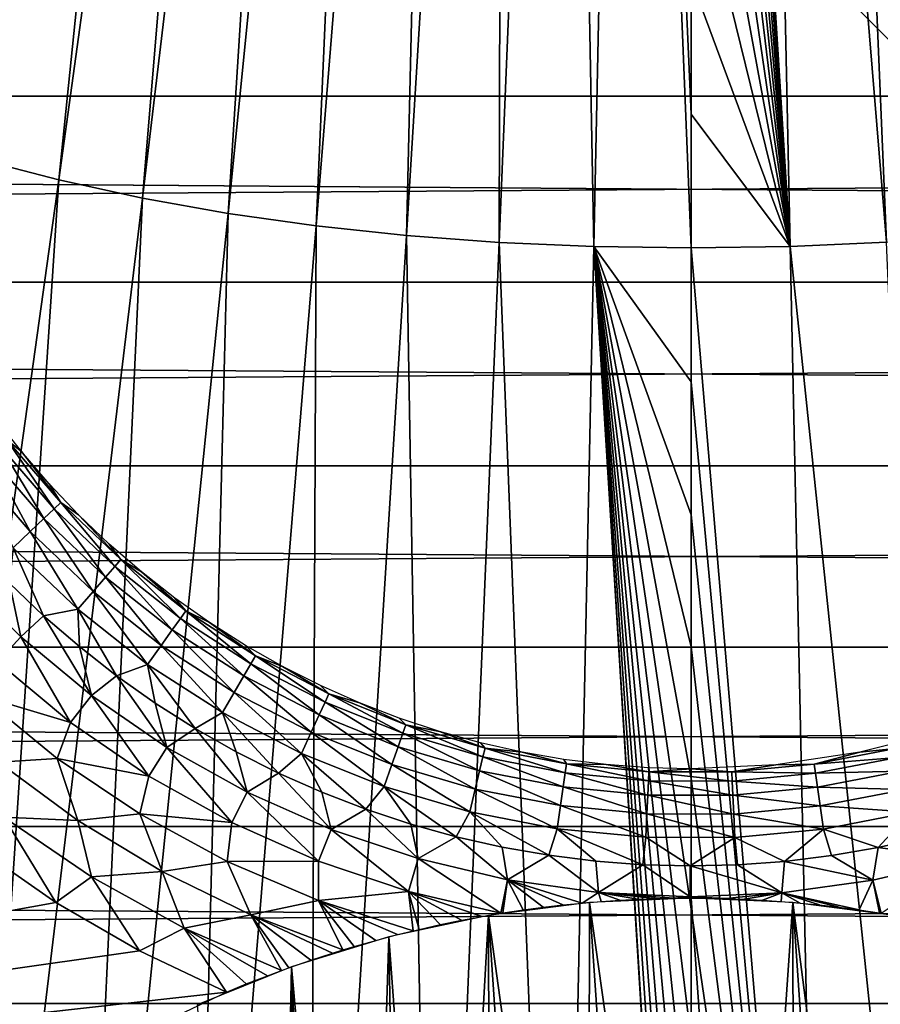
# Model space of a CAD drawing. Header units: millimetres. Extents: x -300 to 300, y -500 to 500.
# Tile 434 of 656: x -8 to 2, y -69 to -56. Entities that reach past the tile are written whole.
import ezdxf

# ---------------------------------------------------------------- set-up
doc = ezdxf.new("R2010")
doc.units = ezdxf.units.MM
doc.header["$LTSCALE"] = 81.481481
for name, color, linetype in [('19', 7, 'CONTINUOUS'), ('20', 7, 'CONTINUOUS'), ('34', 7, 'CONTINUOUS'), ('49', 7, 'CONTINUOUS'), ('5', 7, 'CONTINUOUS'), ('50', 7, 'CONTINUOUS'), ('6', 7, 'CONTINUOUS'), ('63', 7, 'CONTINUOUS'), ('79', 7, 'CONTINUOUS')]:
    doc.layers.add(name, color=color, linetype=linetype)

msp = doc.modelspace()

# ---------------------------------------------------------------- linework, layer by layer
at = {"layer": '19', "color": 7, "linetype": 'CONTINUOUS'}
for points in [[(0.821, -39.449, 77.053), (2.456, -59.265, 77.101), (1.621, -39.414, 77.052), (0.821, -39.449, 77.053)], [(1.621, -39.414, 77.052), (3.639, -59.176, 77.099), (2.402, -39.354, 77.052), (1.621, -39.414, 77.052)], [(2.456, -59.265, 77.101), (3.639, -59.176, 77.099), (1.621, -39.414, 77.052), (2.456, -59.265, 77.101)], [(0, -39.462, 77.053), (1.243, -59.319, 77.101), (0.821, -39.449, 77.053), (0, -39.462, 77.053)], [(0, -40.283, 77.054), (1.243, -59.319, 77.101), (0, -39.462, 77.053), (0, -40.283, 77.054)], [(1.243, -59.319, 77.101), (2.456, -59.265, 77.101), (0.821, -39.449, 77.053), (1.243, -59.319, 77.101)], [(0, -42.066, 77.059), (1.243, -59.319, 77.101), (0, -40.283, 77.054), (0, -42.066, 77.059)], [(0, -43.838, 77.063), (1.243, -59.319, 77.101), (0, -42.066, 77.059), (0, -43.838, 77.063)], [(0, -45.599, 77.067), (1.243, -59.319, 77.101), (0, -43.838, 77.063), (0, -45.599, 77.067)], [(0, -47.351, 77.071), (1.243, -59.319, 77.101), (0, -45.599, 77.067), (0, -47.351, 77.071)], [(0, -49.092, 77.075), (1.243, -59.319, 77.101), (0, -47.351, 77.071), (0, -49.092, 77.075)], [(0, -50.824, 77.08), (1.243, -59.319, 77.101), (0, -49.092, 77.075), (0, -50.824, 77.08)], [(0, -52.547, 77.084), (1.243, -59.319, 77.101), (0, -50.824, 77.08), (0, -52.547, 77.084)], [(0, -54.26, 77.088), (1.243, -59.319, 77.101), (0, -52.547, 77.084), (0, -54.26, 77.088)], [(0, -55.963, 77.093), (1.243, -59.319, 77.101), (0, -54.26, 77.088), (0, -55.963, 77.093)], [(0, -57.658, 77.097), (1.243, -59.319, 77.101), (0, -55.963, 77.093), (0, -57.658, 77.097)], [(0, -59.337, 77.102), (1.243, -59.319, 77.101), (0, -57.658, 77.097), (0, -59.337, 77.102)], [(0, -59.337, 77.102), (1.667, -79.002, 77.153), (1.243, -59.319, 77.101), (0, -59.337, 77.102)], [(0, -61.02, 77.106), (1.667, -79.002, 77.153), (0, -59.337, 77.102), (0, -61.02, 77.106)], [(1.243, -59.319, 77.101), (3.294, -78.931, 77.152), (2.456, -59.265, 77.101), (1.243, -59.319, 77.101)], [(1.667, -79.002, 77.153), (3.294, -78.931, 77.152), (1.243, -59.319, 77.101), (1.667, -79.002, 77.153)], [(0, -62.688, 77.111), (1.667, -79.002, 77.153), (0, -61.02, 77.106), (0, -62.688, 77.111)], [(0, -64.347, 77.115), (1.667, -79.002, 77.153), (0, -62.688, 77.111), (0, -64.347, 77.115)], [(0, -65.998, 77.119), (1.667, -79.002, 77.153), (0, -64.347, 77.115), (0, -65.998, 77.119)], [(0, -67.641, 77.124), (1.667, -79.002, 77.153), (0, -65.998, 77.119), (0, -67.641, 77.124)], [(0, -69.275, 77.128), (1.667, -79.002, 77.153), (0, -67.641, 77.124), (0, -69.275, 77.128)]]:
    msp.add_3dface(points, dxfattribs=at)
at = {"layer": '20', "color": 7, "linetype": 'CONTINUOUS'}
for points in [[(-7.832, -38.043, 77.04), (-8.435, -37.77, 77.038), (-11.865, -57.209, 77.075), (-7.832, -38.043, 77.04)], [(-10.925, -57.583, 77.079), (-7.832, -38.043, 77.04), (-11.865, -57.209, 77.075), (-10.925, -57.583, 77.079)], [(-7.211, -38.292, 77.042), (-7.832, -38.043, 77.04), (-10.925, -57.583, 77.079), (-7.211, -38.292, 77.042)], [(-9.958, -57.92, 77.083), (-7.211, -38.292, 77.042), (-10.925, -57.583, 77.079), (-9.958, -57.92, 77.083)], [(-6.573, -38.517, 77.044), (-7.211, -38.292, 77.042), (-9.958, -57.92, 77.083), (-6.573, -38.517, 77.044)], [(-8.963, -58.22, 77.087), (-6.573, -38.517, 77.044), (-9.958, -57.92, 77.083), (-8.963, -58.22, 77.087)], [(-5.917, -38.717, 77.046), (-6.573, -38.517, 77.044), (-8.963, -58.22, 77.087), (-5.917, -38.717, 77.046)], [(-7.941, -58.484, 77.09), (-5.917, -38.717, 77.046), (-8.963, -58.22, 77.087), (-7.941, -58.484, 77.09)], [(-5.242, -38.893, 77.047), (-5.917, -38.717, 77.046), (-7.941, -58.484, 77.09), (-5.242, -38.893, 77.047)], [(-6.892, -58.712, 77.093), (-5.242, -38.893, 77.047), (-7.941, -58.484, 77.09), (-6.892, -58.712, 77.093)], [(-4.55, -39.045, 77.049), (-5.242, -38.893, 77.047), (-6.892, -58.712, 77.093), (-4.55, -39.045, 77.049)], [(-5.814, -58.904, 77.096), (-4.55, -39.045, 77.049), (-6.892, -58.712, 77.093), (-5.814, -58.904, 77.096)], [(-3.839, -39.173, 77.05), (-4.55, -39.045, 77.049), (-5.814, -58.904, 77.096), (-3.839, -39.173, 77.05)], [(-4.709, -59.06, 77.098), (-3.839, -39.173, 77.05), (-5.814, -58.904, 77.096), (-4.709, -59.06, 77.098)], [(-3.109, -39.277, 77.051), (-3.839, -39.173, 77.05), (-4.709, -59.06, 77.098), (-3.109, -39.277, 77.051)], [(-3.575, -59.182, 77.099), (-3.109, -39.277, 77.051), (-4.709, -59.06, 77.098), (-3.575, -59.182, 77.099)], [(-2.36, -39.358, 77.052), (-3.109, -39.277, 77.051), (-3.575, -59.182, 77.099), (-2.36, -39.358, 77.052)], [(-2.412, -59.268, 77.101), (-2.36, -39.358, 77.052), (-3.575, -59.182, 77.099), (-2.412, -59.268, 77.101)], [(-1.593, -39.415, 77.052), (-2.36, -39.358, 77.052), (-2.412, -59.268, 77.101), (-1.593, -39.415, 77.052)], [(-1.221, -59.319, 77.101), (-1.593, -39.415, 77.052), (-2.412, -59.268, 77.101), (-1.221, -59.319, 77.101)], [(-0.806, -39.45, 77.053), (-1.593, -39.415, 77.052), (-1.221, -59.319, 77.101), (-0.806, -39.45, 77.053)], [(0, -59.337, 77.102), (-0.806, -39.45, 77.053), (-1.221, -59.319, 77.101), (0, -59.337, 77.102)], [(0, -59.337, 77.102), (0, -57.658, 77.097), (-0.806, -39.45, 77.053), (0, -59.337, 77.102)], [(0, -57.658, 77.097), (0, -55.963, 77.093), (-0.806, -39.45, 77.053), (0, -57.658, 77.097)], [(-7.941, -58.484, 77.09), (-8.963, -58.22, 77.087), (-10.654, -77.894, 77.134), (-7.941, -58.484, 77.09)], [(-9.245, -78.196, 77.139), (-7.941, -58.484, 77.09), (-10.654, -77.894, 77.134), (-9.245, -78.196, 77.139)], [(-6.892, -58.712, 77.093), (-7.941, -58.484, 77.09), (-9.245, -78.196, 77.139), (-6.892, -58.712, 77.093)], [(-7.8, -78.451, 77.143), (-6.892, -58.712, 77.093), (-9.245, -78.196, 77.139), (-7.8, -78.451, 77.143)], [(-5.814, -58.904, 77.096), (-6.892, -58.712, 77.093), (-7.8, -78.451, 77.143), (-5.814, -58.904, 77.096)], [(-6.316, -78.659, 77.147), (-5.814, -58.904, 77.096), (-7.8, -78.451, 77.143), (-6.316, -78.659, 77.147)], [(-4.709, -59.06, 77.098), (-5.814, -58.904, 77.096), (-6.316, -78.659, 77.147), (-4.709, -59.06, 77.098)], [(-4.795, -78.82, 77.15), (-4.709, -59.06, 77.098), (-6.316, -78.659, 77.147), (-4.795, -78.82, 77.15)], [(-3.575, -59.182, 77.099), (-4.709, -59.06, 77.098), (-4.795, -78.82, 77.15), (-3.575, -59.182, 77.099)], [(-3.236, -78.935, 77.152), (-3.575, -59.182, 77.099), (-4.795, -78.82, 77.15), (-3.236, -78.935, 77.152)], [(-2.412, -59.268, 77.101), (-3.575, -59.182, 77.099), (-3.236, -78.935, 77.152), (-2.412, -59.268, 77.101)], [(-1.637, -79.003, 77.153), (-2.412, -59.268, 77.101), (-3.236, -78.935, 77.152), (-1.637, -79.003, 77.153)], [(-1.221, -59.319, 77.101), (-2.412, -59.268, 77.101), (-1.637, -79.003, 77.153), (-1.221, -59.319, 77.101)], [(0, -79.026, 77.154), (-1.221, -59.319, 77.101), (-1.637, -79.003, 77.153), (0, -79.026, 77.154)], [(0, -79.026, 77.154), (0, -78.917, 77.154), (-1.221, -59.319, 77.101), (0, -79.026, 77.154)], [(0, -78.917, 77.154), (0, -77.329, 77.149), (-1.221, -59.319, 77.101), (0, -78.917, 77.154)], [(0, -77.329, 77.149), (0, -75.734, 77.145), (-1.221, -59.319, 77.101), (0, -77.329, 77.149)], [(0, -75.734, 77.145), (0, -74.131, 77.141), (-1.221, -59.319, 77.101), (0, -75.734, 77.145)], [(0, -74.131, 77.141), (0, -72.52, 77.137), (-1.221, -59.319, 77.101), (0, -74.131, 77.141)], [(0, -72.52, 77.137), (0, -70.902, 77.132), (-1.221, -59.319, 77.101), (0, -72.52, 77.137)], [(0, -70.902, 77.132), (0, -69.275, 77.128), (-1.221, -59.319, 77.101), (0, -70.902, 77.132)], [(0, -69.275, 77.128), (0, -67.641, 77.124), (-1.221, -59.319, 77.101), (0, -69.275, 77.128)], [(0, -67.641, 77.124), (0, -65.998, 77.119), (-1.221, -59.319, 77.101), (0, -67.641, 77.124)], [(0, -65.998, 77.119), (0, -64.347, 77.115), (-1.221, -59.319, 77.101), (0, -65.998, 77.119)], [(0, -64.347, 77.115), (0, -62.688, 77.111), (-1.221, -59.319, 77.101), (0, -64.347, 77.115)], [(0, -62.688, 77.111), (0, -61.02, 77.106), (-1.221, -59.319, 77.101), (0, -62.688, 77.111)], [(0, -61.02, 77.106), (0, -59.337, 77.102), (-1.221, -59.319, 77.101), (0, -61.02, 77.106)]]:
    msp.add_3dface(points, dxfattribs=at)
at = {"layer": '34', "color": 7, "linetype": 'CONTINUOUS'}
for points in [[(54.5, 0, 501.493), (54.5, -108.5, 501.493), (-54.5, 0, 501.493), (54.5, 0, 501.493)], [(-54.5, 0, 501.493), (54.5, -108.5, 501.493), (-54.5, -108.5, 501.493), (-54.5, 0, 501.493)]]:
    msp.add_3dface(points, dxfattribs=at)
at = {"layer": '49', "color": 7, "linetype": 'CONTINUOUS'}
for points in [[(-9.235, -63.403, 545.2), (-8.711, -64.534, 545.479), (-8.42, -64.219, 545.2), (-9.235, -63.403, 545.2)], [(-9.235, -63.403, 545.2), (-8.42, -64.219, 545.2), (-8.562, -63.546, 544.87), (-9.235, -63.403, 545.2)], [(-8.562, -63.546, 544.87), (-8.42, -64.219, 545.2), (-8.132, -63.956, 544.87), (-8.562, -63.546, 544.87)], [(-8.42, -64.219, 545.2), (-7.533, -64.956, 545.2), (-8.132, -63.956, 544.87), (-8.42, -64.219, 545.2)], [(-8.132, -63.956, 544.87), (-7.533, -64.956, 545.2), (-7.683, -64.344, 544.87), (-8.132, -63.956, 544.87)], [(-8.711, -64.534, 545.479), (-7.794, -65.297, 545.479), (-8.42, -64.219, 545.2), (-8.711, -64.534, 545.479)], [(-8.42, -64.219, 545.2), (-7.794, -65.297, 545.479), (-7.533, -64.956, 545.2), (-8.42, -64.219, 545.2)], [(-7.683, -64.344, 544.87), (-7.533, -64.956, 545.2), (-7.215, -64.71, 544.87), (-7.683, -64.344, 544.87)], [(-7.794, -65.297, 545.479), (-8.711, -64.534, 545.479), (-8.93, -64.958, 545.701), (-7.794, -65.297, 545.479)], [(-7.533, -64.956, 545.2), (-6.583, -65.609, 545.2), (-7.215, -64.71, 544.87), (-7.533, -64.956, 545.2)], [(-7.215, -64.71, 544.87), (-6.583, -65.609, 545.2), (-6.73, -65.052, 544.87), (-7.215, -64.71, 544.87)], [(-7.794, -65.297, 545.479), (-8.93, -64.958, 545.701), (-7.963, -65.748, 545.701), (-7.794, -65.297, 545.479)], [(-8.93, -64.958, 545.701), (-8.7, -65.793, 545.862), (-7.963, -65.748, 545.701), (-8.93, -64.958, 545.701)], [(-7.794, -65.297, 545.479), (-6.811, -65.972, 545.479), (-7.533, -64.956, 545.2), (-7.794, -65.297, 545.479)], [(-7.533, -64.956, 545.2), (-6.811, -65.972, 545.479), (-6.583, -65.609, 545.2), (-7.533, -64.956, 545.2)], [(-6.73, -65.052, 544.87), (-6.583, -65.609, 545.2), (-6.229, -65.37, 544.87), (-6.73, -65.052, 544.87)], [(-6.811, -65.972, 545.479), (-7.794, -65.297, 545.479), (-7.963, -65.748, 545.701), (-6.811, -65.972, 545.479)], [(-6.583, -65.609, 545.2), (-5.576, -66.171, 545.2), (-6.229, -65.37, 544.87), (-6.583, -65.609, 545.2)], [(-6.229, -65.37, 544.87), (-5.576, -66.171, 545.2), (-5.712, -65.663, 544.87), (-6.229, -65.37, 544.87)], [(-6.811, -65.972, 545.479), (-5.77, -66.554, 545.479), (-6.583, -65.609, 545.2), (-6.811, -65.972, 545.479)], [(-6.583, -65.609, 545.2), (-5.77, -66.554, 545.479), (-5.576, -66.171, 545.2), (-6.583, -65.609, 545.2)], [(-8.7, -65.793, 545.862), (-7.702, -66.526, 545.862), (-7.963, -65.748, 545.701), (-8.7, -65.793, 545.862)], [(-6.811, -65.972, 545.479), (-7.963, -65.748, 545.701), (-6.925, -66.444, 545.701), (-6.811, -65.972, 545.479)], [(-7.963, -65.748, 545.701), (-7.702, -66.526, 545.862), (-6.925, -66.444, 545.701), (-7.963, -65.748, 545.701)], [(-5.712, -65.663, 544.87), (-5.576, -66.171, 545.2), (-5.182, -65.931, 544.87), (-5.712, -65.663, 544.87)], [(-8.7, -65.793, 545.862), (-8.631, -66.483, 545.96), (-7.702, -66.526, 545.862), (-8.7, -65.793, 545.862)], [(-5.77, -66.554, 545.479), (-6.811, -65.972, 545.479), (-6.925, -66.444, 545.701), (-5.77, -66.554, 545.479)], [(-5.576, -66.171, 545.2), (-4.521, -66.638, 545.2), (-5.182, -65.931, 544.87), (-5.576, -66.171, 545.2)], [(-5.182, -65.931, 544.87), (-4.521, -66.638, 545.2), (-4.64, -66.172, 544.87), (-5.182, -65.931, 544.87)], [(-5.77, -66.554, 545.479), (-4.679, -67.037, 545.479), (-5.576, -66.171, 545.2), (-5.77, -66.554, 545.479)], [(-5.576, -66.171, 545.2), (-4.679, -67.037, 545.479), (-4.521, -66.638, 545.2), (-5.576, -66.171, 545.2)], [(-4.64, -66.172, 544.87), (-4.521, -66.638, 545.2), (-4.086, -66.386, 544.87), (-4.64, -66.172, 544.87)], [(-8.972, -66.865, 545.993), (-7.977, -67.555, 545.993), (-8.631, -66.483, 545.96), (-8.972, -66.865, 545.993)], [(-8.631, -66.483, 545.96), (-7.977, -67.555, 545.993), (-7.53, -67.233, 545.96), (-8.631, -66.483, 545.96)], [(-8.631, -66.483, 545.96), (-7.53, -67.233, 545.96), (-7.702, -66.526, 545.862), (-8.631, -66.483, 545.96)], [(-7.702, -66.526, 545.862), (-6.643, -67.167, 545.862), (-6.925, -66.444, 545.701), (-7.702, -66.526, 545.862)], [(-5.77, -66.554, 545.479), (-6.925, -66.444, 545.701), (-5.828, -67.04, 545.701), (-5.77, -66.554, 545.479)], [(-6.925, -66.444, 545.701), (-6.643, -67.167, 545.862), (-5.828, -67.04, 545.701), (-6.925, -66.444, 545.701)], [(-4.521, -66.638, 545.2), (-3.428, -67.005, 545.2), (-4.086, -66.386, 544.87), (-4.521, -66.638, 545.2)], [(-4.086, -66.386, 544.87), (-3.428, -67.005, 545.2), (-3.522, -66.573, 544.87), (-4.086, -66.386, 544.87)], [(-7.702, -66.526, 545.862), (-7.53, -67.233, 545.96), (-6.643, -67.167, 545.862), (-7.702, -66.526, 545.862)], [(-4.679, -67.037, 545.479), (-5.77, -66.554, 545.479), (-5.828, -67.04, 545.701), (-4.679, -67.037, 545.479)], [(-3.522, -66.573, 544.87), (-3.428, -67.005, 545.2), (-2.95, -66.732, 544.87), (-3.522, -66.573, 544.87)], [(-4.679, -67.037, 545.479), (-3.549, -67.417, 545.479), (-4.521, -66.638, 545.2), (-4.679, -67.037, 545.479)], [(-4.521, -66.638, 545.2), (-3.549, -67.417, 545.479), (-3.428, -67.005, 545.2), (-4.521, -66.638, 545.2)], [(-3.428, -67.005, 545.2), (-2.306, -67.27, 545.2), (-2.95, -66.732, 544.87), (-3.428, -67.005, 545.2)], [(-2.95, -66.732, 544.87), (-2.306, -67.27, 545.2), (-2.371, -66.862, 544.87), (-2.95, -66.732, 544.87)], [(2.349, -66.867, 544.87), (3.406, -67.012, 545.2), (2.928, -66.737, 544.87), (2.349, -66.867, 544.87)], [(-2.371, -66.862, 544.87), (-2.306, -67.27, 545.2), (-1.786, -66.964, 544.87), (-2.371, -66.862, 544.87)], [(1.764, -66.968, 544.87), (2.283, -67.275, 545.2), (2.349, -66.867, 544.87), (1.764, -66.968, 544.87)], [(2.283, -67.275, 545.2), (3.406, -67.012, 545.2), (2.349, -66.867, 544.87), (2.283, -67.275, 545.2)], [(-2.306, -67.27, 545.2), (-1.164, -67.431, 545.2), (-1.786, -66.964, 544.87), (-2.306, -67.27, 545.2)], [(-1.786, -66.964, 544.87), (-1.164, -67.431, 545.2), (-1.197, -67.037, 544.87), (-1.786, -66.964, 544.87)], [(1.174, -67.04, 544.87), (2.283, -67.275, 545.2), (1.764, -66.968, 544.87), (1.174, -67.04, 544.87)], [(-6.643, -67.167, 545.862), (-5.531, -67.711, 545.862), (-5.828, -67.04, 545.701), (-6.643, -67.167, 545.862)], [(-4.679, -67.037, 545.479), (-5.828, -67.04, 545.701), (-4.679, -67.531, 545.701), (-4.679, -67.037, 545.479)], [(-5.828, -67.04, 545.701), (-5.531, -67.711, 545.862), (-4.679, -67.531, 545.701), (-5.828, -67.04, 545.701)], [(-3.549, -67.417, 545.479), (-4.679, -67.037, 545.479), (-4.679, -67.531, 545.701), (-3.549, -67.417, 545.479)], [(-3.549, -67.417, 545.479), (-2.388, -67.691, 545.479), (-3.428, -67.005, 545.2), (-3.549, -67.417, 545.479)], [(-3.428, -67.005, 545.2), (-2.388, -67.691, 545.479), (-2.306, -67.27, 545.2), (-3.428, -67.005, 545.2)], [(-1.197, -67.037, 544.87), (-1.164, -67.431, 545.2), (-0.605, -67.082, 544.87), (-1.197, -67.037, 544.87)], [(-1.164, -67.431, 545.2), (-0.012, -67.485, 545.2), (-0.605, -67.082, 544.87), (-1.164, -67.431, 545.2)], [(-0.605, -67.082, 544.87), (-0.012, -67.485, 545.2), (-0.011, -67.097, 544.87), (-0.605, -67.082, 544.87)], [(-0.012, -67.485, 545.2), (1.14, -67.433, 545.2), (-0.011, -67.097, 544.87), (-0.012, -67.485, 545.2)], [(-0.011, -67.097, 544.87), (1.14, -67.433, 545.2), (0.582, -67.083, 544.87), (-0.011, -67.097, 544.87)], [(0.582, -67.083, 544.87), (1.14, -67.433, 545.2), (1.174, -67.04, 544.87), (0.582, -67.083, 544.87)], [(1.14, -67.433, 545.2), (2.283, -67.275, 545.2), (1.174, -67.04, 544.87), (1.14, -67.433, 545.2)], [(3.406, -67.012, 545.2), (2.283, -67.275, 545.2), (2.388, -67.691, 545.479), (3.406, -67.012, 545.2)], [(-7.977, -67.555, 545.993), (-6.93, -68.162, 545.993), (-7.53, -67.233, 545.96), (-7.977, -67.555, 545.993)], [(-7.53, -67.233, 545.96), (-6.365, -67.878, 545.96), (-6.643, -67.167, 545.862), (-7.53, -67.233, 545.96)], [(-7.53, -67.233, 545.96), (-6.93, -68.162, 545.993), (-6.365, -67.878, 545.96), (-7.53, -67.233, 545.96)], [(-6.643, -67.167, 545.862), (-6.365, -67.878, 545.96), (-5.531, -67.711, 545.862), (-6.643, -67.167, 545.862)], [(-2.388, -67.691, 545.479), (-2.365, -67.688, 545.474), (-2.306, -67.27, 545.2), (-2.388, -67.691, 545.479)], [(-2.365, -67.688, 545.474), (-2.11, -67.649, 545.427), (-2.306, -67.27, 545.2), (-2.365, -67.688, 545.474)], [(-1.612, -67.587, 545.343), (-1.369, -67.563, 545.308), (-2.306, -67.27, 545.2), (-1.612, -67.587, 545.343)], [(-2.306, -67.27, 545.2), (-1.369, -67.563, 545.308), (-1.164, -67.431, 545.2), (-2.306, -67.27, 545.2)], [(-1.859, -67.616, 545.383), (-1.612, -67.587, 545.343), (-2.306, -67.27, 545.2), (-1.859, -67.616, 545.383)], [(-2.11, -67.649, 545.427), (-1.859, -67.616, 545.383), (-2.306, -67.27, 545.2), (-2.11, -67.649, 545.427)], [(2.283, -67.275, 545.2), (1.14, -67.433, 545.2), (2.11, -67.649, 545.427), (2.283, -67.275, 545.2)], [(2.365, -67.688, 545.474), (2.283, -67.275, 545.2), (2.11, -67.649, 545.427), (2.365, -67.688, 545.474)], [(2.388, -67.691, 545.479), (2.283, -67.275, 545.2), (2.365, -67.688, 545.474), (2.388, -67.691, 545.479)], [(-3.549, -67.417, 545.479), (-4.679, -67.531, 545.701), (-3.49, -67.912, 545.701), (-3.549, -67.417, 545.479)], [(-2.388, -67.691, 545.479), (-3.549, -67.417, 545.479), (-2.623, -67.731, 545.525), (-2.388, -67.691, 545.479)], [(-3.549, -67.417, 545.479), (-3.49, -67.912, 545.701), (-3.417, -67.894, 545.686), (-3.549, -67.417, 545.479)], [(-3.549, -67.417, 545.479), (-3.417, -67.894, 545.686), (-3.15, -67.834, 545.632), (-3.549, -67.417, 545.479)], [(-2.623, -67.731, 545.525), (-3.549, -67.417, 545.479), (-2.885, -67.78, 545.578), (-2.623, -67.731, 545.525)], [(-2.885, -67.78, 545.578), (-3.549, -67.417, 545.479), (-3.15, -67.834, 545.632), (-2.885, -67.78, 545.578)], [(-1.369, -67.563, 545.308), (-1.131, -67.543, 545.278), (-1.164, -67.431, 545.2), (-1.369, -67.563, 545.308)], [(-0.441, -67.506, 545.222), (-0.22, -67.502, 545.214), (-1.164, -67.431, 545.2), (-0.441, -67.506, 545.222)], [(-1.164, -67.431, 545.2), (-0.22, -67.502, 545.214), (-0.012, -67.485, 545.2), (-1.164, -67.431, 545.2)], [(-0.667, -67.515, 545.235), (-0.441, -67.506, 545.222), (-1.164, -67.431, 545.2), (-0.667, -67.515, 545.235)], [(-0.897, -67.527, 545.254), (-0.667, -67.515, 545.235), (-1.164, -67.431, 545.2), (-0.897, -67.527, 545.254)], [(-1.131, -67.543, 545.278), (-0.897, -67.527, 545.254), (-1.164, -67.431, 545.2), (-1.131, -67.543, 545.278)], [(-0.22, -67.502, 545.214), (0, -67.5, 545.211), (-0.012, -67.485, 545.2), (-0.22, -67.502, 545.214)], [(1.14, -67.433, 545.2), (-0.012, -67.485, 545.2), (0.441, -67.506, 545.222), (1.14, -67.433, 545.2)], [(-0.012, -67.485, 545.2), (0, -67.5, 545.211), (0.22, -67.502, 545.214), (-0.012, -67.485, 545.2)], [(0.441, -67.506, 545.222), (-0.012, -67.485, 545.2), (0.22, -67.502, 545.214), (0.441, -67.506, 545.222)], [(0.667, -67.515, 545.235), (1.14, -67.433, 545.2), (0.441, -67.506, 545.222), (0.667, -67.515, 545.235)], [(0.897, -67.527, 545.254), (1.14, -67.433, 545.2), (0.667, -67.515, 545.235), (0.897, -67.527, 545.254)], [(1.131, -67.543, 545.278), (1.14, -67.433, 545.2), (0.897, -67.527, 545.254), (1.131, -67.543, 545.278)], [(1.369, -67.563, 545.308), (1.14, -67.433, 545.2), (1.131, -67.543, 545.278), (1.369, -67.563, 545.308)], [(2.11, -67.649, 545.427), (1.14, -67.433, 545.2), (1.859, -67.616, 545.383), (2.11, -67.649, 545.427)], [(1.859, -67.616, 545.383), (1.14, -67.433, 545.2), (1.612, -67.587, 545.343), (1.859, -67.616, 545.383)], [(1.612, -67.587, 545.343), (1.14, -67.433, 545.2), (1.369, -67.563, 545.308), (1.612, -67.587, 545.343)], [(-5.531, -67.711, 545.862), (-4.376, -68.152, 545.862), (-4.679, -67.531, 545.701), (-5.531, -67.711, 545.862)], [(-4.376, -68.152, 545.862), (-4.231, -68.109, 545.839), (-4.679, -67.531, 545.701), (-4.376, -68.152, 545.862)], [(-4.679, -67.531, 545.701), (-4.231, -68.109, 545.839), (-3.959, -68.032, 545.791), (-4.679, -67.531, 545.701)], [(-3.49, -67.912, 545.701), (-4.679, -67.531, 545.701), (-3.687, -67.96, 545.74), (-3.49, -67.912, 545.701)], [(-3.687, -67.96, 545.74), (-4.679, -67.531, 545.701), (-3.959, -68.032, 545.791), (-3.687, -67.96, 545.74)], [(-6.365, -67.878, 545.96), (-5.146, -68.411, 545.96), (-5.531, -67.711, 545.862), (-6.365, -67.878, 545.96)], [(-5.146, -68.411, 545.96), (-5.051, -68.376, 545.951), (-5.531, -67.711, 545.862), (-5.146, -68.411, 545.96)], [(-5.531, -67.711, 545.862), (-5.051, -68.376, 545.951), (-4.778, -68.281, 545.92), (-5.531, -67.711, 545.862)], [(-4.376, -68.152, 545.862), (-5.531, -67.711, 545.862), (-4.505, -68.192, 545.882), (-4.376, -68.152, 545.862)], [(-4.505, -68.192, 545.882), (-5.531, -67.711, 545.862), (-4.778, -68.281, 545.92), (-4.505, -68.192, 545.882)], [(-6.93, -68.162, 545.993), (-5.837, -68.682, 545.993), (-6.365, -67.878, 545.96), (-6.93, -68.162, 545.993)], [(-6.365, -67.878, 545.96), (-5.837, -68.682, 545.993), (-5.587, -68.579, 545.988), (-6.365, -67.878, 545.96)], [(-5.146, -68.411, 545.96), (-6.365, -67.878, 545.96), (-5.322, -68.476, 545.974), (-5.146, -68.411, 545.96)], [(-5.322, -68.476, 545.974), (-6.365, -67.878, 545.96), (-5.587, -68.579, 545.988), (-5.322, -68.476, 545.974)]]:
    msp.add_3dface(points, dxfattribs=at)
at = {"layer": '5', "color": 7, "linetype": 'CONTINUOUS'}
for points in [[(162.781, -55.07, 11), (162.759, -57.435, 11), (-162.781, -55.069, 11), (162.781, -55.07, 11)], [(162.759, -57.435, 11), (-162.759, -57.434, 11), (-162.781, -55.069, 11), (162.759, -57.435, 11)], [(162.759, -57.435, 11), (162.735, -59.769, 11), (-162.759, -57.434, 11), (162.759, -57.435, 11)], [(162.735, -59.769, 11), (-162.735, -59.768, 11), (-162.759, -57.434, 11), (162.735, -59.769, 11)], [(162.735, -59.769, 11), (162.71, -62.073, 11), (-162.735, -59.768, 11), (162.735, -59.769, 11)], [(162.71, -62.073, 11), (-162.71, -62.073, 11), (-162.735, -59.768, 11), (162.71, -62.073, 11)], [(162.71, -62.073, 11), (162.684, -64.351, 11), (-162.71, -62.073, 11), (162.71, -62.073, 11)], [(162.684, -64.351, 11), (-162.684, -64.35, 11), (-162.71, -62.073, 11), (162.684, -64.351, 11)], [(162.684, -64.351, 11), (162.656, -66.601, 11), (-162.684, -64.35, 11), (162.684, -64.351, 11)], [(162.656, -66.601, 11), (-162.656, -66.6, 11), (-162.684, -64.35, 11), (162.656, -66.601, 11)], [(162.656, -66.601, 11), (-162.628, -68.826, 11), (-162.656, -66.6, 11), (162.656, -66.601, 11)], [(162.656, -66.601, 11), (162.628, -68.826, 11), (-162.628, -68.826, 11), (162.656, -66.601, 11)], [(162.628, -68.826, 11), (-162.599, -71.027, 11), (-162.628, -68.826, 11), (162.628, -68.826, 11)], [(162.628, -68.826, 11), (162.599, -71.028, 11), (-162.599, -71.027, 11), (162.628, -68.826, 11)]]:
    msp.add_3dface(points, dxfattribs=at)
at = {"layer": '50', "color": 7, "linetype": 'CONTINUOUS'}
for points in [[(-8.741, -61.475, 542.132), (-8.596, -61.747, 542.64), (-8.412, -61.896, 542.132), (-8.741, -61.475, 542.132)], [(-8.596, -61.747, 542.64), (-8.687, -61.818, 543.139), (-7.999, -62.613, 543.139), (-8.596, -61.747, 542.64)], [(-8.596, -61.747, 542.64), (-7.916, -62.534, 542.64), (-8.412, -61.896, 542.132), (-8.596, -61.747, 542.64)], [(-7.916, -62.534, 542.64), (-8.596, -61.747, 542.64), (-7.999, -62.613, 543.139), (-7.916, -62.534, 542.64)], [(-9.014, -62.075, 544.072), (-8.3, -62.9, 544.072), (-8.827, -61.928, 543.619), (-9.014, -62.075, 544.072)], [(-8.827, -61.928, 543.619), (-8.128, -62.736, 543.619), (-8.687, -61.818, 543.139), (-8.827, -61.928, 543.619)], [(-8.827, -61.928, 543.619), (-8.3, -62.9, 544.072), (-8.128, -62.736, 543.619), (-8.827, -61.928, 543.619)], [(-8.687, -61.818, 543.139), (-8.128, -62.736, 543.619), (-7.999, -62.613, 543.139), (-8.687, -61.818, 543.139)], [(-8.412, -61.896, 542.132), (-7.916, -62.534, 542.64), (-8.064, -62.301, 542.132), (-8.412, -61.896, 542.132)], [(-9.014, -62.075, 544.072), (-8.513, -63.102, 544.492), (-8.3, -62.9, 544.072), (-9.014, -62.075, 544.072)], [(-8.064, -62.301, 542.132), (-7.916, -62.534, 542.64), (-7.695, -62.688, 542.132), (-8.064, -62.301, 542.132)], [(-7.916, -62.534, 542.64), (-7.999, -62.613, 543.139), (-7.239, -63.339, 543.139), (-7.916, -62.534, 542.64)], [(-7.916, -62.534, 542.64), (-7.164, -63.252, 542.64), (-7.695, -62.688, 542.132), (-7.916, -62.534, 542.64)], [(-7.164, -63.252, 542.64), (-7.916, -62.534, 542.64), (-7.239, -63.339, 543.139), (-7.164, -63.252, 542.64)], [(-8.128, -62.736, 543.619), (-7.356, -63.473, 543.619), (-7.999, -62.613, 543.139), (-8.128, -62.736, 543.619)], [(-7.999, -62.613, 543.139), (-7.356, -63.473, 543.619), (-7.239, -63.339, 543.139), (-7.999, -62.613, 543.139)], [(-8.3, -62.9, 544.072), (-7.512, -63.653, 544.072), (-8.128, -62.736, 543.619), (-8.3, -62.9, 544.072)], [(-8.128, -62.736, 543.619), (-7.512, -63.653, 544.072), (-7.356, -63.473, 543.619), (-8.128, -62.736, 543.619)], [(-7.695, -62.688, 542.132), (-7.164, -63.252, 542.64), (-7.309, -63.057, 542.132), (-7.695, -62.688, 542.132)], [(-8.513, -63.102, 544.492), (-7.704, -63.875, 544.492), (-8.3, -62.9, 544.072), (-8.513, -63.102, 544.492)], [(-8.3, -62.9, 544.072), (-7.704, -63.875, 544.492), (-7.512, -63.653, 544.072), (-8.3, -62.9, 544.072)], [(-8.562, -63.546, 544.87), (-8.132, -63.956, 544.87), (-8.513, -63.102, 544.492), (-8.562, -63.546, 544.87)], [(-8.513, -63.102, 544.492), (-8.132, -63.956, 544.87), (-7.704, -63.875, 544.492), (-8.513, -63.102, 544.492)], [(-7.309, -63.057, 542.132), (-7.164, -63.252, 542.64), (-6.904, -63.406, 542.132), (-7.309, -63.057, 542.132)], [(-7.164, -63.252, 542.64), (-7.239, -63.339, 543.139), (-6.414, -63.989, 543.139), (-7.164, -63.252, 542.64)], [(-7.164, -63.252, 542.64), (-6.347, -63.896, 542.64), (-6.904, -63.406, 542.132), (-7.164, -63.252, 542.64)], [(-6.347, -63.896, 542.64), (-7.164, -63.252, 542.64), (-6.414, -63.989, 543.139), (-6.347, -63.896, 542.64)], [(-7.356, -63.473, 543.619), (-6.517, -64.134, 543.619), (-7.239, -63.339, 543.139), (-7.356, -63.473, 543.619)], [(-7.239, -63.339, 543.139), (-6.517, -64.134, 543.619), (-6.414, -63.989, 543.139), (-7.239, -63.339, 543.139)], [(-6.904, -63.406, 542.132), (-6.347, -63.896, 542.64), (-6.483, -63.735, 542.132), (-6.904, -63.406, 542.132)], [(-7.512, -63.653, 544.072), (-6.655, -64.328, 544.072), (-7.356, -63.473, 543.619), (-7.512, -63.653, 544.072)], [(-7.356, -63.473, 543.619), (-6.655, -64.328, 544.072), (-6.517, -64.134, 543.619), (-7.356, -63.473, 543.619)], [(-7.704, -63.875, 544.492), (-6.826, -64.567, 544.492), (-7.512, -63.653, 544.072), (-7.704, -63.875, 544.492)], [(-7.512, -63.653, 544.072), (-6.826, -64.567, 544.492), (-6.655, -64.328, 544.072), (-7.512, -63.653, 544.072)], [(-6.483, -63.735, 542.132), (-6.347, -63.896, 542.64), (-6.047, -64.043, 542.132), (-6.483, -63.735, 542.132)], [(-8.132, -63.956, 544.87), (-7.683, -64.344, 544.87), (-7.704, -63.875, 544.492), (-8.132, -63.956, 544.87)], [(-7.683, -64.344, 544.87), (-7.215, -64.71, 544.87), (-7.704, -63.875, 544.492), (-7.683, -64.344, 544.87)], [(-7.704, -63.875, 544.492), (-7.215, -64.71, 544.87), (-6.826, -64.567, 544.492), (-7.704, -63.875, 544.492)], [(-6.347, -63.896, 542.64), (-6.414, -63.989, 543.139), (-5.53, -64.558, 543.139), (-6.347, -63.896, 542.64)], [(-6.347, -63.896, 542.64), (-5.473, -64.459, 542.64), (-6.047, -64.043, 542.132), (-6.347, -63.896, 542.64)], [(-5.473, -64.459, 542.64), (-6.347, -63.896, 542.64), (-5.53, -64.558, 543.139), (-5.473, -64.459, 542.64)], [(-6.517, -64.134, 543.619), (-5.619, -64.712, 543.619), (-6.414, -63.989, 543.139), (-6.517, -64.134, 543.619)], [(-6.414, -63.989, 543.139), (-5.619, -64.712, 543.619), (-5.53, -64.558, 543.139), (-6.414, -63.989, 543.139)], [(-6.655, -64.328, 544.072), (-5.739, -64.918, 544.072), (-6.517, -64.134, 543.619), (-6.655, -64.328, 544.072)], [(-6.517, -64.134, 543.619), (-5.739, -64.918, 544.072), (-5.619, -64.712, 543.619), (-6.517, -64.134, 543.619)], [(-6.047, -64.043, 542.132), (-5.473, -64.459, 542.64), (-5.595, -64.328, 542.132), (-6.047, -64.043, 542.132)], [(-6.826, -64.567, 544.492), (-5.886, -65.172, 544.492), (-6.655, -64.328, 544.072), (-6.826, -64.567, 544.492)], [(-6.655, -64.328, 544.072), (-5.886, -65.172, 544.492), (-5.739, -64.918, 544.072), (-6.655, -64.328, 544.072)], [(-5.595, -64.328, 542.132), (-5.473, -64.459, 542.64), (-5.131, -64.592, 542.132), (-5.595, -64.328, 542.132)], [(-5.473, -64.459, 542.64), (-5.53, -64.558, 543.139), (-4.597, -65.041, 543.139), (-5.473, -64.459, 542.64)], [(-5.473, -64.459, 542.64), (-4.549, -64.936, 542.64), (-5.131, -64.592, 542.132), (-5.473, -64.459, 542.64)], [(-4.549, -64.936, 542.64), (-5.473, -64.459, 542.64), (-4.597, -65.041, 543.139), (-4.549, -64.936, 542.64)], [(-7.215, -64.71, 544.87), (-6.73, -65.052, 544.87), (-6.826, -64.567, 544.492), (-7.215, -64.71, 544.87)], [(-6.73, -65.052, 544.87), (-6.229, -65.37, 544.87), (-6.826, -64.567, 544.492), (-6.73, -65.052, 544.87)], [(-6.826, -64.567, 544.492), (-6.229, -65.37, 544.87), (-5.886, -65.172, 544.492), (-6.826, -64.567, 544.492)], [(-5.619, -64.712, 543.619), (-4.671, -65.202, 543.619), (-5.53, -64.558, 543.139), (-5.619, -64.712, 543.619)], [(-5.53, -64.558, 543.139), (-4.671, -65.202, 543.619), (-4.597, -65.041, 543.139), (-5.53, -64.558, 543.139)], [(-5.131, -64.592, 542.132), (-4.549, -64.936, 542.64), (-4.653, -64.832, 542.132), (-5.131, -64.592, 542.132)], [(-5.739, -64.918, 544.072), (-4.77, -65.419, 544.072), (-5.619, -64.712, 543.619), (-5.739, -64.918, 544.072)], [(-5.619, -64.712, 543.619), (-4.77, -65.419, 544.072), (-4.671, -65.202, 543.619), (-5.619, -64.712, 543.619)], [(-4.653, -64.832, 542.132), (-4.549, -64.936, 542.64), (-4.165, -65.049, 542.132), (-4.653, -64.832, 542.132)], [(-5.886, -65.172, 544.492), (-4.892, -65.686, 544.492), (-5.739, -64.918, 544.072), (-5.886, -65.172, 544.492)], [(-5.739, -64.918, 544.072), (-4.892, -65.686, 544.492), (-4.77, -65.419, 544.072), (-5.739, -64.918, 544.072)], [(-4.549, -64.936, 542.64), (-4.597, -65.041, 543.139), (-3.622, -65.432, 543.139), (-4.549, -64.936, 542.64)], [(-4.549, -64.936, 542.64), (-3.584, -65.324, 542.64), (-4.165, -65.049, 542.132), (-4.549, -64.936, 542.64)], [(-3.584, -65.324, 542.64), (-4.549, -64.936, 542.64), (-3.622, -65.432, 543.139), (-3.584, -65.324, 542.64)], [(-4.671, -65.202, 543.619), (-3.68, -65.6, 543.619), (-4.597, -65.041, 543.139), (-4.671, -65.202, 543.619)], [(-4.597, -65.041, 543.139), (-3.68, -65.6, 543.619), (-3.622, -65.432, 543.139), (-4.597, -65.041, 543.139)], [(-4.165, -65.049, 542.132), (-3.584, -65.324, 542.64), (-3.667, -65.241, 542.132), (-4.165, -65.049, 542.132)], [(-6.229, -65.37, 544.87), (-5.712, -65.663, 544.87), (-5.886, -65.172, 544.492), (-6.229, -65.37, 544.87)], [(-5.712, -65.663, 544.87), (-5.182, -65.931, 544.87), (-5.886, -65.172, 544.492), (-5.712, -65.663, 544.87)], [(-5.886, -65.172, 544.492), (-5.182, -65.931, 544.87), (-4.892, -65.686, 544.492), (-5.886, -65.172, 544.492)], [(-4.77, -65.419, 544.072), (-3.758, -65.825, 544.072), (-4.671, -65.202, 543.619), (-4.77, -65.419, 544.072)], [(-4.671, -65.202, 543.619), (-3.758, -65.825, 544.072), (-3.68, -65.6, 543.619), (-4.671, -65.202, 543.619)], [(-3.667, -65.241, 542.132), (-3.584, -65.324, 542.64), (-3.16, -65.409, 542.132), (-3.667, -65.241, 542.132)], [(-3.584, -65.324, 542.64), (-3.622, -65.432, 543.139), (-2.614, -65.729, 543.139), (-3.584, -65.324, 542.64)], [(-3.584, -65.324, 542.64), (-2.586, -65.618, 542.64), (-3.16, -65.409, 542.132), (-3.584, -65.324, 542.64)], [(-2.586, -65.618, 542.64), (-3.584, -65.324, 542.64), (-2.614, -65.729, 543.139), (-2.586, -65.618, 542.64)], [(-4.892, -65.686, 544.492), (-3.854, -66.102, 544.492), (-4.77, -65.419, 544.072), (-4.892, -65.686, 544.492)], [(-4.77, -65.419, 544.072), (-3.854, -66.102, 544.492), (-3.758, -65.825, 544.072), (-4.77, -65.419, 544.072)], [(-3.68, -65.6, 543.619), (-2.656, -65.902, 543.619), (-3.622, -65.432, 543.139), (-3.68, -65.6, 543.619)], [(-3.622, -65.432, 543.139), (-2.656, -65.902, 543.619), (-2.614, -65.729, 543.139), (-3.622, -65.432, 543.139)], [(-3.16, -65.409, 542.132), (-2.586, -65.618, 542.64), (-2.645, -65.552, 542.132), (-3.16, -65.409, 542.132)], [(3.156, -65.41, 542.132), (2.121, -65.669, 542.132), (2.566, -65.622, 542.64), (3.156, -65.41, 542.132)], [(-3.758, -65.825, 544.072), (-2.712, -66.133, 544.072), (-3.68, -65.6, 543.619), (-3.758, -65.825, 544.072)], [(-3.68, -65.6, 543.619), (-2.712, -66.133, 544.072), (-2.656, -65.902, 543.619), (-3.68, -65.6, 543.619)], [(-2.645, -65.552, 542.132), (-2.586, -65.618, 542.64), (-2.123, -65.669, 542.132), (-2.645, -65.552, 542.132)], [(-2.586, -65.618, 542.64), (-2.614, -65.729, 543.139), (-1.582, -65.929, 543.139), (-2.586, -65.618, 542.64)], [(-2.586, -65.618, 542.64), (-1.565, -65.815, 542.64), (-2.123, -65.669, 542.132), (-2.586, -65.618, 542.64)], [(-1.565, -65.815, 542.64), (-2.586, -65.618, 542.64), (-1.582, -65.929, 543.139), (-1.565, -65.815, 542.64)], [(2.566, -65.622, 542.64), (2.121, -65.669, 542.132), (1.545, -65.818, 542.64), (2.566, -65.622, 542.64)], [(2.566, -65.622, 542.64), (1.545, -65.818, 542.64), (2.593, -65.734, 543.139), (2.566, -65.622, 542.64)], [(-5.182, -65.931, 544.87), (-4.64, -66.172, 544.87), (-4.892, -65.686, 544.492), (-5.182, -65.931, 544.87)], [(-4.64, -66.172, 544.87), (-4.086, -66.386, 544.87), (-4.892, -65.686, 544.492), (-4.64, -66.172, 544.87)], [(-4.892, -65.686, 544.492), (-4.086, -66.386, 544.87), (-3.854, -66.102, 544.492), (-4.892, -65.686, 544.492)], [(-2.656, -65.902, 543.619), (-1.607, -66.105, 543.619), (-2.614, -65.729, 543.139), (-2.656, -65.902, 543.619)], [(-2.614, -65.729, 543.139), (-1.607, -66.105, 543.619), (-1.582, -65.929, 543.139), (-2.614, -65.729, 543.139)], [(-2.123, -65.669, 542.132), (-1.565, -65.815, 542.64), (-1.597, -65.76, 542.132), (-2.123, -65.669, 542.132)], [(-1.597, -65.76, 542.132), (-1.565, -65.815, 542.64), (-1.067, -65.825, 542.132), (-1.597, -65.76, 542.132)], [(2.121, -65.669, 542.132), (1.066, -65.826, 542.132), (1.545, -65.818, 542.64), (2.121, -65.669, 542.132)], [(1.545, -65.818, 542.64), (1.561, -65.932, 543.139), (2.593, -65.734, 543.139), (1.545, -65.818, 542.64)], [(1.561, -65.932, 543.139), (2.635, -65.907, 543.619), (2.593, -65.734, 543.139), (1.561, -65.932, 543.139)], [(-3.854, -66.102, 544.492), (-2.781, -66.418, 544.492), (-3.758, -65.825, 544.072), (-3.854, -66.102, 544.492)], [(-3.758, -65.825, 544.072), (-2.781, -66.418, 544.492), (-2.712, -66.133, 544.072), (-3.758, -65.825, 544.072)], [(-1.565, -65.815, 542.64), (-1.582, -65.929, 543.139), (-0.536, -66.03, 543.139), (-1.565, -65.815, 542.64)], [(-1.565, -65.815, 542.64), (-0.53, -65.915, 542.64), (-1.067, -65.825, 542.132), (-1.565, -65.815, 542.64)], [(-0.53, -65.915, 542.64), (-1.565, -65.815, 542.64), (-0.536, -66.03, 543.139), (-0.53, -65.915, 542.64)], [(-1.067, -65.825, 542.132), (-0.53, -65.915, 542.64), (-0.534, -65.865, 542.132), (-1.067, -65.825, 542.132)], [(-0.53, -65.915, 542.64), (0, -65.878, 542.132), (-0.534, -65.865, 542.132), (-0.53, -65.915, 542.64)], [(0.51, -65.916, 542.64), (0, -65.878, 542.132), (-0.53, -65.915, 542.64), (0.51, -65.916, 542.64)], [(1.066, -65.826, 542.132), (0, -65.878, 542.132), (0.51, -65.916, 542.64), (1.066, -65.826, 542.132)], [(1.545, -65.818, 542.64), (1.066, -65.826, 542.132), (0.51, -65.916, 542.64), (1.545, -65.818, 542.64)], [(1.545, -65.818, 542.64), (0.51, -65.916, 542.64), (1.561, -65.932, 543.139), (1.545, -65.818, 542.64)], [(-2.712, -66.133, 544.072), (-1.641, -66.34, 544.072), (-2.656, -65.902, 543.619), (-2.712, -66.133, 544.072)], [(-2.656, -65.902, 543.619), (-1.641, -66.34, 544.072), (-1.607, -66.105, 543.619), (-2.656, -65.902, 543.619)], [(-1.607, -66.105, 543.619), (-0.544, -66.208, 543.619), (-1.582, -65.929, 543.139), (-1.607, -66.105, 543.619)], [(-1.582, -65.929, 543.139), (-0.544, -66.208, 543.619), (-0.536, -66.03, 543.139), (-1.582, -65.929, 543.139)], [(-0.53, -65.915, 542.64), (-0.536, -66.03, 543.139), (0.515, -66.031, 543.139), (-0.53, -65.915, 542.64)], [(0.51, -65.916, 542.64), (-0.53, -65.915, 542.64), (0.515, -66.031, 543.139), (0.51, -65.916, 542.64)], [(0.51, -65.916, 542.64), (0.515, -66.031, 543.139), (1.561, -65.932, 543.139), (0.51, -65.916, 542.64)], [(0.515, -66.031, 543.139), (1.587, -66.108, 543.619), (1.561, -65.932, 543.139), (0.515, -66.031, 543.139)], [(1.587, -66.108, 543.619), (2.635, -65.907, 543.619), (1.561, -65.932, 543.139), (1.587, -66.108, 543.619)], [(1.587, -66.108, 543.619), (2.691, -66.138, 544.072), (2.635, -65.907, 543.619), (1.587, -66.108, 543.619)], [(-4.086, -66.386, 544.87), (-3.522, -66.573, 544.87), (-3.854, -66.102, 544.492), (-4.086, -66.386, 544.87)], [(-3.522, -66.573, 544.87), (-2.95, -66.732, 544.87), (-3.854, -66.102, 544.492), (-3.522, -66.573, 544.87)], [(-3.854, -66.102, 544.492), (-2.95, -66.732, 544.87), (-2.781, -66.418, 544.492), (-3.854, -66.102, 544.492)], [(-2.781, -66.418, 544.492), (-1.683, -66.631, 544.492), (-2.712, -66.133, 544.072), (-2.781, -66.418, 544.492)], [(-2.712, -66.133, 544.072), (-1.683, -66.631, 544.492), (-1.641, -66.34, 544.072), (-2.712, -66.133, 544.072)], [(-1.641, -66.34, 544.072), (-0.556, -66.445, 544.072), (-1.607, -66.105, 543.619), (-1.641, -66.34, 544.072)], [(-1.607, -66.105, 543.619), (-0.556, -66.445, 544.072), (-0.544, -66.208, 543.619), (-1.607, -66.105, 543.619)], [(-0.544, -66.208, 543.619), (0.523, -66.209, 543.619), (-0.536, -66.03, 543.139), (-0.544, -66.208, 543.619)], [(-0.536, -66.03, 543.139), (0.523, -66.209, 543.619), (0.515, -66.031, 543.139), (-0.536, -66.03, 543.139)], [(0.523, -66.209, 543.619), (1.587, -66.108, 543.619), (0.515, -66.031, 543.139), (0.523, -66.209, 543.619)], [(0.523, -66.209, 543.619), (1.62, -66.343, 544.072), (1.587, -66.108, 543.619), (0.523, -66.209, 543.619)], [(1.62, -66.343, 544.072), (2.691, -66.138, 544.072), (1.587, -66.108, 543.619), (1.62, -66.343, 544.072)], [(-0.556, -66.445, 544.072), (0.535, -66.446, 544.072), (-0.544, -66.208, 543.619), (-0.556, -66.445, 544.072)], [(-0.544, -66.208, 543.619), (0.535, -66.446, 544.072), (0.523, -66.209, 543.619), (-0.544, -66.208, 543.619)], [(0.535, -66.446, 544.072), (1.62, -66.343, 544.072), (0.523, -66.209, 543.619), (0.535, -66.446, 544.072)], [(1.62, -66.343, 544.072), (2.76, -66.424, 544.492), (2.691, -66.138, 544.072), (1.62, -66.343, 544.072)], [(-1.683, -66.631, 544.492), (-0.57, -66.738, 544.492), (-1.641, -66.34, 544.072), (-1.683, -66.631, 544.492)], [(-1.641, -66.34, 544.072), (-0.57, -66.738, 544.492), (-0.556, -66.445, 544.072), (-1.641, -66.34, 544.072)], [(0.535, -66.446, 544.072), (1.662, -66.634, 544.492), (1.62, -66.343, 544.072), (0.535, -66.446, 544.072)], [(1.662, -66.634, 544.492), (2.76, -66.424, 544.492), (1.62, -66.343, 544.072), (1.662, -66.634, 544.492)], [(-2.95, -66.732, 544.87), (-2.371, -66.862, 544.87), (-2.781, -66.418, 544.492), (-2.95, -66.732, 544.87)], [(-2.371, -66.862, 544.87), (-1.786, -66.964, 544.87), (-2.781, -66.418, 544.492), (-2.371, -66.862, 544.87)], [(-2.781, -66.418, 544.492), (-1.786, -66.964, 544.87), (-1.683, -66.631, 544.492), (-2.781, -66.418, 544.492)], [(-0.57, -66.738, 544.492), (0.548, -66.739, 544.492), (-0.556, -66.445, 544.072), (-0.57, -66.738, 544.492)], [(-0.556, -66.445, 544.072), (0.548, -66.739, 544.492), (0.535, -66.446, 544.072), (-0.556, -66.445, 544.072)], [(0.548, -66.739, 544.492), (1.662, -66.634, 544.492), (0.535, -66.446, 544.072), (0.548, -66.739, 544.492)], [(1.662, -66.634, 544.492), (2.349, -66.867, 544.87), (2.76, -66.424, 544.492), (1.662, -66.634, 544.492)], [(2.349, -66.867, 544.87), (2.928, -66.737, 544.87), (2.76, -66.424, 544.492), (2.349, -66.867, 544.87)], [(-1.786, -66.964, 544.87), (-1.197, -67.037, 544.87), (-1.683, -66.631, 544.492), (-1.786, -66.964, 544.87)], [(-1.197, -67.037, 544.87), (-0.605, -67.082, 544.87), (-1.683, -66.631, 544.492), (-1.197, -67.037, 544.87)], [(-1.683, -66.631, 544.492), (-0.605, -67.082, 544.87), (-0.57, -66.738, 544.492), (-1.683, -66.631, 544.492)], [(-0.605, -67.082, 544.87), (-0.011, -67.097, 544.87), (-0.57, -66.738, 544.492), (-0.605, -67.082, 544.87)], [(-0.57, -66.738, 544.492), (-0.011, -67.097, 544.87), (0.548, -66.739, 544.492), (-0.57, -66.738, 544.492)], [(-0.011, -67.097, 544.87), (0.582, -67.083, 544.87), (0.548, -66.739, 544.492), (-0.011, -67.097, 544.87)], [(0.548, -66.739, 544.492), (1.174, -67.04, 544.87), (1.662, -66.634, 544.492), (0.548, -66.739, 544.492)], [(0.582, -67.083, 544.87), (1.174, -67.04, 544.87), (0.548, -66.739, 544.492), (0.582, -67.083, 544.87)], [(1.174, -67.04, 544.87), (1.764, -66.968, 544.87), (1.662, -66.634, 544.492), (1.174, -67.04, 544.87)], [(1.764, -66.968, 544.87), (2.349, -66.867, 544.87), (1.662, -66.634, 544.492), (1.764, -66.968, 544.87)]]:
    msp.add_3dface(points, dxfattribs=at)
at = {"layer": '6', "color": 7, "linetype": 'CONTINUOUS'}
for points in [[(162.781, -55.069, 16), (-162.781, -55.07, 16), (-162.759, -57.435, 16), (162.781, -55.069, 16)], [(162.759, -57.434, 16), (162.781, -55.069, 16), (-162.759, -57.435, 16), (162.759, -57.434, 16)], [(162.759, -57.434, 16), (-162.759, -57.435, 16), (-162.735, -59.769, 16), (162.759, -57.434, 16)], [(162.735, -59.768, 16), (162.759, -57.434, 16), (-162.735, -59.769, 16), (162.735, -59.768, 16)], [(162.735, -59.768, 16), (-162.735, -59.769, 16), (-162.71, -62.073, 16), (162.735, -59.768, 16)], [(162.71, -62.073, 16), (162.735, -59.768, 16), (-162.71, -62.073, 16), (162.71, -62.073, 16)], [(162.71, -62.073, 16), (-162.71, -62.073, 16), (-162.684, -64.351, 16), (162.71, -62.073, 16)], [(162.684, -64.35, 16), (162.71, -62.073, 16), (-162.684, -64.351, 16), (162.684, -64.35, 16)], [(162.684, -64.35, 16), (-162.684, -64.351, 16), (-162.656, -66.601, 16), (162.684, -64.35, 16)], [(162.656, -66.6, 16), (162.684, -64.35, 16), (-162.656, -66.601, 16), (162.656, -66.6, 16)], [(162.628, -68.826, 16), (162.656, -66.6, 16), (-162.656, -66.601, 16), (162.628, -68.826, 16)], [(162.628, -68.826, 16), (-162.656, -66.601, 16), (-162.628, -68.826, 16), (162.628, -68.826, 16)], [(162.599, -71.027, 16), (162.628, -68.826, 16), (-162.628, -68.826, 16), (162.599, -71.027, 16)], [(162.599, -71.027, 16), (-162.628, -68.826, 16), (-162.599, -71.028, 16), (162.599, -71.027, 16)]]:
    msp.add_3dface(points, dxfattribs=at)
at = {"layer": '63', "color": 7, "linetype": 'CONTINUOUS'}
for points in [[(-11.314, -21.25, 545.993), (-23.635, -59.265, 545.993), (-0.957, -30.51, 545.993), (-11.314, -21.25, 545.993)], [(-0.957, -30.51, 545.993), (-23.635, -59.265, 545.993), (-1.082, -30.689, 545.993), (-0.957, -30.51, 545.993)], [(-1.082, -30.689, 545.993), (-23.635, -59.265, 545.993), (-1.175, -30.886, 545.993), (-1.082, -30.689, 545.993)], [(-1.175, -30.886, 545.993), (-23.635, -59.265, 545.993), (-1.231, -31.096, 545.993), (-1.175, -30.886, 545.993)], [(-1.231, -31.096, 545.993), (-23.635, -59.265, 545.993), (-1.25, -31.314, 545.993), (-1.231, -31.096, 545.993)], [(-1.25, -31.314, 545.993), (-23.635, -59.265, 545.993), (-1.231, -31.531, 545.993), (-1.25, -31.314, 545.993)], [(-1.231, -31.531, 545.993), (-23.635, -59.265, 545.993), (-1.175, -31.741, 545.993), (-1.231, -31.531, 545.993)], [(-1.175, -31.741, 545.993), (-23.635, -59.265, 545.993), (-1.082, -31.939, 545.993), (-1.175, -31.741, 545.993)], [(-1.082, -31.939, 545.993), (-23.635, -59.265, 545.993), (-0.957, -32.117, 545.993), (-1.082, -31.939, 545.993)], [(-0.957, -32.117, 545.993), (-23.635, -59.265, 545.993), (-0.803, -32.271, 545.993), (-0.957, -32.117, 545.993)], [(-0.803, -32.271, 545.993), (-23.635, -59.265, 545.993), (-0.625, -32.396, 545.993), (-0.803, -32.271, 545.993)], [(-0.625, -32.396, 545.993), (-23.635, -59.265, 545.993), (-0.427, -32.488, 545.993), (-0.625, -32.396, 545.993)], [(-0.427, -32.488, 545.993), (-23.635, -59.265, 545.993), (-0.217, -32.545, 545.993), (-0.427, -32.488, 545.993)], [(-23.635, -59.265, 545.993), (-11.03, -45.02, 545.993), (-0.217, -32.545, 545.993), (-23.635, -59.265, 545.993)], [(-7.977, -67.555, 545.993), (-8.972, -66.865, 545.993), (-27.876, -71.147, 545.993), (-7.977, -67.555, 545.993)], [(-6.93, -68.162, 545.993), (-7.977, -67.555, 545.993), (-27.876, -71.147, 545.993), (-6.93, -68.162, 545.993)], [(-5.837, -68.682, 545.993), (-6.93, -68.162, 545.993), (-27.876, -71.147, 545.993), (-5.837, -68.682, 545.993)], [(-27.765, -71.135, 545.993), (-5.837, -68.682, 545.993), (-27.876, -71.147, 545.993), (-27.765, -71.135, 545.993)], [(-5.837, -68.682, 545.993), (-27.765, -71.135, 545.993), (-7.051, -69.26, 545.993), (-5.837, -68.682, 545.993)]]:
    msp.add_3dface(points, dxfattribs=at)
at = {"layer": '79', "color": 7, "linetype": 'CONTINUOUS'}
for points in [[(-2.546, -67.718, 546.493), (-1.294, -76.775, 546.493), (-1.278, -67.555, 546.493), (-2.546, -67.718, 546.493)], [(-1.294, -76.775, 546.493), (-0.651, -76.667, 546.493), (-1.278, -67.555, 546.493), (-1.294, -76.775, 546.493)], [(0, -76.631, 546.493), (0, -67.5, 546.493), (-1.278, -67.555, 546.493), (0, -76.631, 546.493)], [(-0.651, -76.667, 546.493), (0, -76.631, 546.493), (-1.278, -67.555, 546.493), (-0.651, -76.667, 546.493)], [(0, -76.631, 546.493), (0.651, -76.667, 546.493), (0, -67.5, 546.493), (0, -76.631, 546.493)], [(0, -67.5, 546.493), (0.651, -76.667, 546.493), (1.278, -67.555, 546.493), (0, -67.5, 546.493)], [(0.651, -76.667, 546.493), (1.294, -76.775, 546.493), (1.278, -67.555, 546.493), (0.651, -76.667, 546.493)], [(1.921, -76.954, 546.493), (2.524, -77.201, 546.493), (1.278, -67.555, 546.493), (1.921, -76.954, 546.493)], [(1.278, -67.555, 546.493), (2.524, -77.201, 546.493), (2.546, -67.718, 546.493), (1.278, -67.555, 546.493)], [(1.294, -76.775, 546.493), (1.921, -76.954, 546.493), (1.278, -67.555, 546.493), (1.294, -76.775, 546.493)], [(-3.796, -67.988, 546.493), (-3.096, -77.514, 546.493), (-2.546, -67.718, 546.493), (-3.796, -67.988, 546.493)], [(-3.096, -77.514, 546.493), (-2.524, -77.201, 546.493), (-2.546, -67.718, 546.493), (-3.096, -77.514, 546.493)], [(-1.921, -76.954, 546.493), (-1.294, -76.775, 546.493), (-2.546, -67.718, 546.493), (-1.921, -76.954, 546.493)], [(-2.524, -77.201, 546.493), (-1.921, -76.954, 546.493), (-2.546, -67.718, 546.493), (-2.524, -77.201, 546.493)], [(-5.018, -68.364, 546.493), (-4.119, -78.319, 546.493), (-3.796, -67.988, 546.493), (-5.018, -68.364, 546.493)], [(-4.119, -78.319, 546.493), (-3.63, -77.888, 546.493), (-3.796, -67.988, 546.493), (-4.119, -78.319, 546.493)], [(-3.63, -77.888, 546.493), (-3.096, -77.514, 546.493), (-3.796, -67.988, 546.493), (-3.63, -77.888, 546.493)], [(-6.203, -68.843, 546.493), (-5.262, -79.9, 546.493), (-5.018, -68.364, 546.493), (-6.203, -68.843, 546.493)], [(-5.262, -79.9, 546.493), (-4.935, -79.324, 546.493), (-5.018, -68.364, 546.493), (-5.262, -79.9, 546.493)], [(-4.557, -78.802, 546.493), (-4.119, -78.319, 546.493), (-5.018, -68.364, 546.493), (-4.557, -78.802, 546.493)], [(-4.935, -79.324, 546.493), (-4.557, -78.802, 546.493), (-5.018, -68.364, 546.493), (-4.935, -79.324, 546.493)]]:
    msp.add_3dface(points, dxfattribs=at)

doc.saveas('drawing.dxf')
